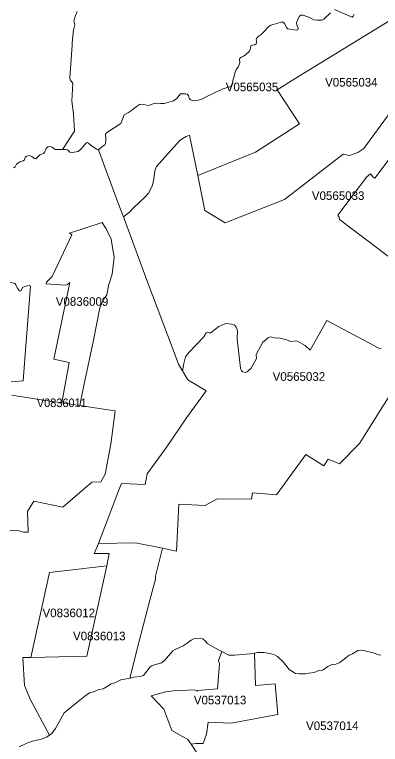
# Model space of a CAD drawing. Extents: x 369010 to 735936, y 6377141 to 6616555.
# Drawn here: x 587016 to 591264, y 6519054 to 6527534 of the extents above; entities that cross this region are included whole.
import ezdxf
from ezdxf.enums import TextEntityAlignment as Align

# ---------------------------------------------------------------- set-up
doc = ezdxf.new("R2010")
doc.units = 0
doc.header["$LTSCALE"] = 40
doc.layers.add('3', color=7, linetype='Continuous', lineweight=13)
doc.layers.add('4', color=7, linetype='Continuous')

msp = doc.modelspace()

# ---------------------------------------------------------------- linework, layer by layer
at = {"layer": '3'}
for points in [[(587002.14, 6525753.48), (587023.82, 6525763.74), (587039.88, 6525794.36), (587054.44, 6525809.09), (587078.11, 6525822.99), (587115.84, 6525833.25), (587131.07, 6525846.66), (587140.01, 6525876.78), (587159.2, 6525888.86), (587183.53, 6525897.8), (587215.97, 6525884.4), (587247.09, 6525862.05), (587261.15, 6525858.74), (587310.31, 6525903.43), (587351.19, 6525919.48), (587363.93, 6525932.89), (587383.63, 6525978.9), (587401.5, 6525999.26), (587427.16, 6525999.92), (587451.32, 6525992.3), (587487.07, 6525965.99), (587571.81, 6525965.16), (587710.5, 6526178.5), (587699.41, 6526379.09), (587681.04, 6526529.86), (587691.13, 6526739.06), (587660.52, 6526776.3), (587656.05, 6526799.63), (587686, 6527173.51), (587686, 6527202.47), (587699.41, 6527361.02), (587706.03, 6527384.52), (587716.46, 6527413.82), (587702.72, 6527459.99), (587722.58, 6527523.22), (587740.95, 6527569.72)], [(588073.28, 6526037.82), (588063.35, 6526022.26), (588028.93, 6525995.61), (587989.54, 6525960.69), (588220.58, 6525343.86), (588280, 6525183.65), (588349.67, 6525236.94), (588396.68, 6525290.4), (588524.94, 6525410.06), (588576.25, 6525463.52), (588616.3, 6525550.57), (588632.36, 6525621.08), (588645.1, 6525719.55), (588665.46, 6525769.7), (588932.58, 6526067.94), (588963.53, 6526091.44), (589007.39, 6526118.09), (589046.94, 6526134.14), (589142.11, 6525665.76), (589815.21, 6525937.19), (590325.3, 6526263.57), (590066.12, 6526658.62), (590263.89, 6526783.25), (591593.06, 6527600.84)], [(590684.11, 6527556.32), (590606.49, 6527482.01), (590583.15, 6527470.92), (590528.87, 6527470.42), (590488.98, 6527474.89), (590439.49, 6527501.53), (590368.66, 6527527.52), (590341.68, 6527526.53), (590320.17, 6527513.78), (590289.55, 6527439.97), (590292.36, 6527415.64), (590307.92, 6527376.25), (590305.1, 6527358.37), (590287.89, 6527351.26), (590237.41, 6527362.35), (590189.75, 6527367.81), (590176.51, 6527378.9), (590148.7, 6527432.19), (590126.03, 6527448.9), (589989.98, 6527409.68), (589969.46, 6527395.12), (589945.63, 6527375.26), (589928.91, 6527352.42), (589880.26, 6527300.94), (589843.68, 6527277.61), (589824.15, 6527257.58), (589820.84, 6527238.88), (589828.62, 6527213.23), (589820.84, 6527194.36), (589805.28, 6527182.77), (589774.33, 6527179.46), (589760.1, 6527169.2), (589756.29, 6527138.09), (589744.05, 6527110.95), (589699.19, 6527066.59), (589672.55, 6527051.7), (589649.87, 6527041.1), (589632, 6527027.86), (589627.03, 6527015.62), (589632, 6526972.42), (589613.13, 6526924.59), (589587.64, 6526894.63), (589576.89, 6526863.85), (589539.65, 6526716.38), (589525.25, 6526698.01), (589462.52, 6526678.15), (589425.45, 6526667.06), (589234.62, 6526573.89), (589199.54, 6526555.68), (589151.21, 6526539.13), (589096.93, 6526530.19), (589059.19, 6526544.09), (589043.63, 6526562.3), (589034.86, 6526594.57), (589020.96, 6526609.96), (588998.28, 6526615.1), (588977.1, 6526613.44), (588944.5, 6526611.79), (588926.12, 6526595.57), (588898.49, 6526558.99), (588860.59, 6526532.01), (588751.85, 6526502.55), (588710.97, 6526502.06), (588648.74, 6526503.21), (588569.46, 6526477.73), (588490.85, 6526493.78), (588466.35, 6526490.97), (588430.94, 6526465.98), (588375.16, 6526420.63), (588338.59, 6526396.8), (588289.76, 6526370.15), (588250.54, 6526269.19), (588082.55, 6526158.8), (588070.8, 6526144.4), (588077.42, 6526085.15), (588073.28, 6526037.82)], [(591593.06, 6527600.84), (590263.89, 6526783.25), (590066.12, 6526658.62), (590325.3, 6526263.57), (589815.21, 6525937.19), (589142.11, 6525665.76), (589223.54, 6525255.98), (589462.19, 6525115.3), (590149.36, 6525386.23), (590832.23, 6525913.69), (590903.73, 6525897.47), (591003.53, 6525930.07), (591073.04, 6525979.06), (591302.43, 6526294.35), (591653.13, 6526768.19), (591858.03, 6527035.48), (591879.54, 6527064.11), (591886.66, 6527076.36), (591865.31, 6527130.47), (591824.43, 6527163.08), (591755.08, 6527258.91), (592113.9, 6527452.55), (592073.02, 6527530), (592050.67, 6527601.5)], [(590959.67, 6527537.28), (590947.26, 6527516.26), (590935.01, 6527505.18), (590730.95, 6527592.73)], [(591302.43, 6526294.35), (591073.04, 6525979.06), (591003.53, 6525930.07), (590903.73, 6525897.47), (590832.23, 6525913.69), (590149.36, 6525386.23), (589462.19, 6525115.3), (589223.54, 6525255.98), (589142.11, 6525665.76), (589046.94, 6526134.14), (589007.39, 6526118.09), (588963.53, 6526091.44), (588932.58, 6526067.94), (588665.46, 6525769.7), (588645.1, 6525719.55), (588632.36, 6525621.08), (588616.3, 6525550.57), (588576.25, 6525463.52), (588524.94, 6525410.06), (588396.68, 6525290.4), (588349.67, 6525236.94), (588280, 6525183.65), (588564, 6524417.04), (588845.36, 6523668.46), (588920.33, 6523472.34), (588965.35, 6523394.06), (588979.58, 6523481.28), (588998.95, 6523556.75), (589044.96, 6523611.86), (589215.26, 6523791.43), (589241.74, 6523834.3), (589260.11, 6523842.41), (589286.59, 6523832.15), (589388.71, 6523908.77), (589469.31, 6523944.36), (589538.66, 6523936.25), (589568.11, 6523924.99), (589590.62, 6523903.64), (589603.86, 6523862.76), (589601.88, 6523762.8), (589638.62, 6523427.16), (589651.86, 6523395.55), (589667.09, 6523381.31), (589693.57, 6523374.2), (589717.07, 6523383.3), (589764.07, 6523426.16), (589823.82, 6523537.22), (589821.83, 6523586.21), (589898.3, 6523725.89), (589932.06, 6523754.52), (589957.55, 6523779.02), (589989.16, 6523789.11), (590054.37, 6523773.89), (590083.99, 6523778.03), (590177.83, 6523755.52), (590217.88, 6523737.31), (590292.36, 6523743.44), (590389.35, 6523690.47), (590448.43, 6523636.35), (590642.24, 6523980.27), (591244.67, 6523656.55), (591271.15, 6523653.4)], [(591595.87, 6526162.44), (591197.34, 6525634.32), (591177.97, 6525646.57), (591149.34, 6525685.46), (591106.47, 6525649.71), (590946.6, 6525440.84), (590771.16, 6525204.17), (590785.56, 6525179.68), (590787.55, 6525151.21), (591484.98, 6524624.41)], [(591484.98, 6524624.41), (590787.55, 6525151.21), (590785.56, 6525179.68), (590771.16, 6525204.17), (590946.6, 6525440.84), (591106.47, 6525649.71), (591149.34, 6525685.46), (591177.97, 6525646.57), (591197.34, 6525634.32), (591595.87, 6526162.44)], [(588257.65, 6522084.09), (588532.89, 6522072.51), (588555.73, 6522197.96), (588784.45, 6522511.42), (589010.86, 6522847.07), (589242.07, 6523163.34), (589026.09, 6523288.47), (588965.35, 6523394.06), (588920.33, 6523472.34), (588845.36, 6523668.46), (588564, 6524417.04), (588280, 6525183.65), (588220.58, 6525343.86), (587989.54, 6525960.69), (587966.2, 6525968.47), (587904.14, 6526011.17), (587875.34, 6526040.47), (587860.44, 6526046.09), (587845.38, 6526040.47), (587827.84, 6526020.11), (587794.57, 6525979.73), (587754.69, 6525944.64), (587683.69, 6525931.4), (587658.86, 6525936.86), (587631.72, 6525961.35), (587605.07, 6525964.66), (587571.81, 6525965.16)], [(587571.81, 6525965.16), (587487.07, 6525965.99), (587451.32, 6525992.3), (587427.16, 6525999.92), (587401.5, 6525999.26), (587383.63, 6525978.9), (587363.93, 6525932.89), (587351.19, 6525919.48), (587310.31, 6525903.43), (587261.15, 6525858.74), (587247.09, 6525862.05), (587215.97, 6525884.4), (587183.53, 6525897.8), (587159.2, 6525888.86), (587140.01, 6525876.78), (587131.07, 6525846.66), (587115.84, 6525833.25), (587078.11, 6525822.99), (587054.44, 6525809.09), (587039.88, 6525794.36), (587023.82, 6525763.74), (587002.14, 6525753.48)], [(587651.58, 6523491.87), (587473.66, 6523528.28), (587602.59, 6524161.17), (587657.54, 6524422.33), (587630.89, 6524398.33), (587601.6, 6524388.57), (587380.98, 6524404.46), (587388.1, 6524426.8), (587453.97, 6524491.68), (587680.54, 6524973.3), (587652.08, 6524992.83), (588033.4, 6525118.11), (588081.39, 6525043.47), (588136.51, 6524925.13), (588171.26, 6524711.63), (588150.74, 6524516.01), (588106.22, 6524385.92), (588085.86, 6524277.35), (588046.64, 6524222.24), (588005.76, 6524125.25), (587931.11, 6523751.71), (587820.06, 6523224.75), (587774.05, 6522992.21), (588048.62, 6522949.02), (588185.49, 6522929.49), (588132.04, 6522543.53), (588068.15, 6522193.33), (588016.85, 6522103.29), (587913.74, 6522100.15), (587576.77, 6521812.17), (587237.98, 6521878.37), (587167.48, 6521760.04), (587173.11, 6521520.88), (587123.12, 6521518.57), (587049.14, 6521537.93), (586960.76, 6521536.77)], [(586963.08, 6524423.99), (587017.2, 6524408.1), (587030.61, 6524393.04), (587050.14, 6524351.17), (587071.49, 6524322.7), (587088.37, 6524321.87), (587107.07, 6524363.74), (587147.95, 6524376.98), (587186.02, 6524385.09), (587202.07, 6524378.81), (587149.61, 6523735.82), (587114.85, 6523278.2), (586976.98, 6523266.62)], [(586976.98, 6523266.62), (587114.85, 6523278.2), (587149.61, 6523735.82), (587202.07, 6524378.81), (587186.02, 6524385.09), (587147.95, 6524376.98), (587107.07, 6524363.74), (587088.37, 6524321.87), (587071.49, 6524322.7), (587050.14, 6524351.17), (587030.61, 6524393.04), (587017.2, 6524408.1), (586963.08, 6524423.99)], [(591271.15, 6523653.4), (591244.67, 6523656.55), (590642.24, 6523980.27), (590448.43, 6523636.35), (590389.35, 6523690.47), (590292.36, 6523743.44), (590217.88, 6523737.31), (590177.83, 6523755.52), (590083.99, 6523778.03), (590054.37, 6523773.89), (589989.16, 6523789.11), (589957.55, 6523779.02), (589932.06, 6523754.52), (589898.3, 6523725.89), (589821.83, 6523586.21), (589823.82, 6523537.22), (589764.07, 6523426.16), (589717.07, 6523383.3), (589693.57, 6523374.2), (589667.09, 6523381.31), (589651.86, 6523395.55), (589638.62, 6523427.16), (589601.88, 6523762.8), (589603.86, 6523862.76), (589590.62, 6523903.64), (589568.11, 6523924.99), (589538.66, 6523936.25), (589469.31, 6523944.36), (589388.71, 6523908.77), (589286.59, 6523832.15), (589260.11, 6523842.41), (589241.74, 6523834.3), (589215.26, 6523791.43), (589044.96, 6523611.86), (588998.95, 6523556.75), (588979.58, 6523481.28), (588965.35, 6523394.06), (589026.09, 6523288.47), (589242.07, 6523163.34), (589010.86, 6522847.07), (588784.45, 6522511.42), (588555.73, 6522197.96), (588532.89, 6522072.51), (588257.65, 6522084.09), (588228.53, 6522021.2), (587988.88, 6521389.47), (588420.01, 6521397.91), (588733.48, 6521335.02), (588897.33, 6521297.78), (588922.15, 6521846.26), (589227.18, 6521829.55), (589367.52, 6521907.17), (589767.22, 6521902.2), (589778.8, 6521978.17), (590057.01, 6521955), (590397.29, 6522424.2), (590605.33, 6522291.97), (590658.12, 6522368.1), (590788.71, 6522313.48), (591019.92, 6522549.82), (591061.13, 6522612.22), (591537.45, 6523371.38)], [(586982.28, 6523110.22), (587374.52, 6523048.82), (587564.52, 6523023.16), (587651.58, 6523491.87)], [(591537.45, 6523371.38), (591061.13, 6522612.22), (591019.92, 6522549.82), (590788.71, 6522313.48), (590658.12, 6522368.1), (590605.33, 6522291.97), (590397.29, 6522424.2), (590057.01, 6521955), (589778.8, 6521978.17), (589767.22, 6521902.2), (589367.52, 6521907.17), (589227.18, 6521829.55), (588922.15, 6521846.26), (588897.33, 6521297.78), (588733.48, 6521335.02), (588653.21, 6521009.31), (588653.71, 6520974.88), (588588, 6520731.76), (588461.22, 6520253.12), (588359.77, 6519840.69), (588356.79, 6519824.47), (588402.3, 6519837.04), (588474.96, 6519844.16), (588511.37, 6519855.75), (588551.75, 6519903.74), (588590.15, 6519953.56), (588613.98, 6519969.61), (588684.32, 6519988.32), (588722.72, 6520002.05), (588755.49, 6520028.7), (588854.63, 6520140.08), (588887.89, 6520162.43), (588972.14, 6520199.33), (589021.62, 6520229.62), (589068.29, 6520266.86), (589099.24, 6520280.26), (589174.22, 6520288.37), (589201.36, 6520280.76), (589236.61, 6520248.98), (589252.83, 6520226.64), (589384.57, 6520153.16), (589421.97, 6520133.63), (589503.9, 6520090.76), (589569.94, 6520091.92), (589750, 6520107.64), (589802.47, 6520115.59), (589834.91, 6520120.39), (589910.71, 6520120.72), (589981.05, 6520109.96), (590033.18, 6520093.74)], [(586960.76, 6521536.77), (587049.14, 6521537.93), (587123.12, 6521518.57), (587173.11, 6521520.88), (587167.48, 6521760.04), (587237.98, 6521878.37), (587576.77, 6521812.17), (587913.74, 6522100.15), (588016.85, 6522103.29), (588068.15, 6522193.33), (588132.04, 6522543.53), (588185.49, 6522929.49), (588048.62, 6522949.02), (587774.05, 6522992.21), (587564.52, 6523023.16), (587374.52, 6523048.82), (586982.28, 6523110.22)], [(587069.34, 6519023.92), (587143.15, 6519062.32), (587175.92, 6519075.89), (587209.35, 6519086.48), (587327.69, 6519113.13), (587394.39, 6519142.92), (587420.04, 6519159.8), (587200.25, 6519573.23), (587131.9, 6519739.4), (587113.69, 6520065.11), (587205.71, 6520064.61), (587422.85, 6521050.52), (588087.52, 6521130.13), (588114.82, 6521271.3), (587941.87, 6521271.3), (587988.88, 6521389.47), (588228.53, 6522021.2), (588257.65, 6522084.09)], [(589219.56, 6518821.51), (589067.96, 6519057.85), (589026.25, 6519112.47), (588841.55, 6519215.08), (588748.21, 6519464.99), (588603.23, 6519617.09), (588772.54, 6519663.1), (588863.07, 6519677.5), (589107.02, 6519688.92), (589131.52, 6519673.2), (589141.61, 6519680.31), (589370.34, 6519698.68), (589394.83, 6519990.14), (589384.74, 6520030.35), (589421.97, 6520133.63), (589384.57, 6520153.16), (589252.83, 6520226.64), (589236.61, 6520248.98), (589201.36, 6520280.76), (589174.22, 6520288.37), (589099.24, 6520280.26), (589068.29, 6520266.86), (589021.62, 6520229.62), (588972.14, 6520199.33), (588887.89, 6520162.43), (588854.63, 6520140.08), (588755.49, 6520028.7), (588722.72, 6520002.05), (588684.32, 6519988.32), (588613.98, 6519969.61), (588590.15, 6519953.56), (588551.75, 6519903.74), (588511.37, 6519855.75), (588474.96, 6519844.16), (588402.3, 6519837.04), (588356.79, 6519824.47), (588248.88, 6519804.44), (588180.2, 6519768.03), (588135.68, 6519756.94), (588082.05, 6519722.02), (588044.15, 6519698.68), (587993.18, 6519692.73), (587931.78, 6519664.59), (587885.77, 6519653), (587830.16, 6519616.1), (587752.87, 6519552.38), (587609.54, 6519435.86), (587592.82, 6519420.8), (587492.03, 6519236.93), (587449, 6519178.84), (587420.04, 6519159.8), (587394.39, 6519142.92), (587327.69, 6519113.13), (587209.35, 6519086.48), (587175.92, 6519075.89), (587143.15, 6519062.32), (587069.34, 6519023.92)], [(591267.18, 6520090.1), (591247.15, 6520095.89), (591180.62, 6520119.73), (591083.14, 6520142.73), (591044.91, 6520149.02), (591000.22, 6520145.88), (590940.14, 6520105.99), (590902.57, 6520090.76), (590864.18, 6520061.63), (590791.02, 6520007.51), (590746.17, 6519987.65), (590692.22, 6519976.56), (590654.48, 6519960.68), (590612.45, 6519928.9), (590591.43, 6519916.49), (590548.06, 6519911.36), (590495.76, 6519890.01), (590434.69, 6519883.55), (590394.64, 6519874.95), (590319.17, 6519874.78), (590278.13, 6519877.59), (590235.1, 6519906.56), (590204.97, 6519923.11), (590133.48, 6520013.47), (590066.94, 6520074.05), (590033.18, 6520093.74), (589981.05, 6520109.96), (589910.71, 6520120.72), (589834.91, 6520120.39), (589802.47, 6520115.59), (589812.9, 6519738.07), (590041.13, 6519758.26), (590074.23, 6519402.27), (589530.21, 6519301.31), (589263.26, 6519311.24), (589246.04, 6519171.39), (589205.83, 6519065.8), (589118.94, 6519065.8), (589067.96, 6519057.85), (589219.56, 6518821.51)], [(590033.18, 6520093.74), (590066.94, 6520074.05), (590133.48, 6520013.47), (590204.97, 6519923.11), (590235.1, 6519906.56), (590278.13, 6519877.59), (590319.17, 6519874.78), (590394.64, 6519874.95), (590434.69, 6519883.55), (590495.76, 6519890.01), (590548.06, 6519911.36), (590591.43, 6519916.49), (590612.45, 6519928.9), (590654.48, 6519960.68), (590692.22, 6519976.56), (590746.17, 6519987.65), (590791.02, 6520007.51), (590864.18, 6520061.63), (590902.57, 6520090.76), (590940.14, 6520105.99), (591000.22, 6520145.88), (591044.91, 6520149.02), (591083.14, 6520142.73), (591180.62, 6520119.73), (591247.15, 6520095.89), (591267.18, 6520090.1)]]:
    msp.add_lwpolyline(points, dxfattribs=at)
for points in [[(587564.52, 6523023.16), (587774.05, 6522992.21), (587820.06, 6523224.75), (587931.11, 6523751.71), (588005.76, 6524125.25), (588046.64, 6524222.24), (588085.86, 6524277.35), (588106.22, 6524385.92), (588150.74, 6524516.01), (588171.26, 6524711.63), (588136.51, 6524925.13), (588081.39, 6525043.47), (588033.4, 6525118.11), (587652.08, 6524992.83), (587680.54, 6524973.3), (587453.97, 6524491.68), (587388.1, 6524426.8), (587380.98, 6524404.46), (587601.6, 6524388.57), (587630.89, 6524398.33), (587657.54, 6524422.33), (587602.59, 6524161.17), (587473.66, 6523528.28), (587651.58, 6523491.87)], [(587988.88, 6521389.47), (587941.87, 6521271.3), (588114.82, 6521271.3), (588087.52, 6521130.13), (587853.16, 6520080.5), (587205.71, 6520064.61), (587113.69, 6520065.11), (587131.9, 6519739.4), (587200.25, 6519573.23), (587420.04, 6519159.8), (587449, 6519178.84), (587492.03, 6519236.93), (587592.82, 6519420.8), (587609.54, 6519435.86), (587752.87, 6519552.38), (587830.16, 6519616.1), (587885.77, 6519653), (587931.78, 6519664.59), (587993.18, 6519692.73), (588044.15, 6519698.68), (588082.05, 6519722.02), (588135.68, 6519756.94), (588180.2, 6519768.03), (588248.88, 6519804.44), (588356.79, 6519824.47), (588359.77, 6519840.69), (588461.22, 6520253.12), (588588, 6520731.76), (588653.71, 6520974.88), (588653.21, 6521009.31), (588733.48, 6521335.02), (588420.01, 6521397.91)], [(588087.52, 6521130.13), (587422.85, 6521050.52), (587205.71, 6520064.61), (587853.16, 6520080.5)], [(589421.97, 6520133.63), (589384.74, 6520030.35), (589394.83, 6519990.14), (589370.34, 6519698.68), (589141.61, 6519680.31), (589131.52, 6519673.2), (589107.02, 6519688.92), (588863.07, 6519677.5), (588772.54, 6519663.1), (588603.23, 6519617.09), (588748.21, 6519464.99), (588841.55, 6519215.08), (589026.25, 6519112.47), (589067.96, 6519057.85), (589118.94, 6519065.8), (589205.83, 6519065.8), (589246.04, 6519171.39), (589263.26, 6519311.24), (589530.21, 6519301.31), (590074.23, 6519402.27), (590041.13, 6519758.26), (589812.9, 6519738.07), (589802.47, 6520115.59), (589750, 6520107.64), (589569.94, 6520091.92), (589503.9, 6520090.76)]]:
    msp.add_lwpolyline(points, close=True, dxfattribs=at)

# ---------------------------------------------------------------- texts
at = {"layer": '4'}
for s, p in [('V0565034', (590926.32, 6526697.54)), ('V0565035', (589772.79, 6526643.38)), ('V0565033', (590772.99, 6525380.18)), ('V0836009', (587799.44, 6524150.13)), ('V0565032', (590317.48, 6523278.58)), ('V0836012', (587645.81, 6520532.09)), ('V0836013', (587999.4, 6520263.23)), ('V0537013', (589402.23, 6519519.26)), ('V0537014', (590705.3, 6519220.14))]:
    msp.add_text(s, height=100, dxfattribs=at).set_placement(p, align=Align.CENTER)
at = {"layer": '4', "width": 0.95}
msp.add_text('V0836011', height=100, dxfattribs=at).set_placement((587564.53, 6522973.16), align=Align.CENTER)

doc.saveas('drawing.dxf')
